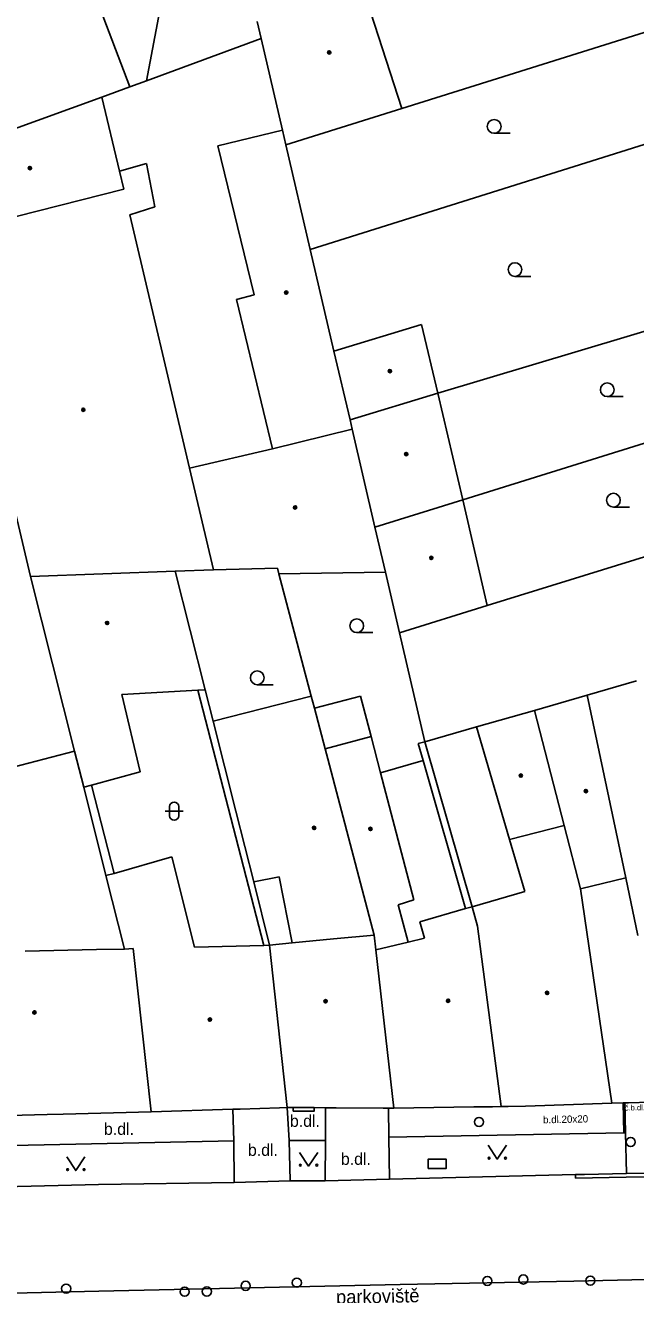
# Model space of a CAD drawing. Extents: x -596229 to -595156, y -1161237 to -1159376.
# Drawn here: x -595671 to -595637.6, y -1160892.5 to -1160823.1 of the extents above; entities that cross this region are included whole.
import ezdxf

# ---------------------------------------------------------------- set-up
doc = ezdxf.new("R2010")
doc.units = 0
for name, color, linetype in [('DOP - kresba z DSPS bez souradnic', 7, 'Continuous'), ('DOP - ploty', 7, 'Continuous'), ('DOP - rozhrani ploch obecne', 7, 'Continuous'), ('Level 24', 7, 'Continuous'), ('Level 28', 7, 'Continuous'), ('Level 31', 7, 'Continuous'), ('Level 36', 7, 'Continuous'), ('Level 39', 7, 'Continuous'), ('TM - budovy zdene_ betonove - VP', 7, 'Continuous'), ('TM - chodniky - VP', 7, 'Continuous'), ('TM - komunikace - VP', 7, 'Continuous'), ('TM - letecke snimky - pomocna linie', 7, 'Continuous'), ('TM - pomocna konstrukcni linie', 7, 'Continuous'), ('TM - popis povrchu', 7, 'Continuous'), ('TM - poznamka', 7, 'Continuous'), ('TM - rozhrani mezi zpev. plochami mezi sebou - VP', 7, 'Continuous'), ('TM - rozhrani ploch obecne - VP', 7, 'Continuous'), ('TM - vstup do budovy - zdene_ betonove', 7, 'Continuous')]:
    doc.layers.add(name, color=color, linetype=linetype)

msp = doc.modelspace()

# ---------------------------------------------------------------- linework, layer by layer
at = {"layer": 'DOP - kresba z DSPS bez souradnic'}
for points in [[(-595658.08, -1160823.78), (-595664.36, -1160826.1)], [(-595661.56, -1160859.44), (-595657.93, -1160873.4)], [(-595649.22, -1160863.29), (-595646.9, -1160871.39)], [(-595667.38, -1160864.63), (-595666.14, -1160869.46)]]:
    msp.add_lwpolyline(points, dxfattribs=at)
at = {"layer": 'DOP - ploty'}
for points in [[(-595648.42, -1160843.19), (-595632.87, -1160838.54)], [(-595647.05, -1160849.03), (-595632.01, -1160844.34)]]:
    msp.add_lwpolyline(points, dxfattribs=at)
at = {"layer": 'DOP - rozhrani ploch obecne'}
for points in [[(-595665.27, -1160826.43), (-595675.18, -1160800.42)], [(-595664.36, -1160826.1), (-595662.85, -1160818.08)], [(-595650.38, -1160827.61), (-595635.55, -1160822.96)], [(-595666.8, -1160826.98), (-595665.27, -1160826.43)], [(-595665.27, -1160826.43), (-595664.36, -1160826.1)], [(-595655.4, -1160835.32), (-595635.5, -1160829.06)], [(-595645.72, -1160854.81), (-595630.55, -1160850.11)], [(-595657.11, -1160853.07), (-595655.34, -1160859.77)], [(-595649.12, -1160862.26), (-595650.51, -1160856.3)], [(-595637.53, -1160858.93), (-595640.24, -1160859.71)], [(-595661.15, -1160859.42), (-595660.72, -1160861.13)], [(-595655.34, -1160859.77), (-595655.17, -1160860.42)], [(-595652.65, -1160859.76), (-595655.17, -1160860.42)], [(-595652.07, -1160861.98), (-595652.65, -1160859.76)], [(-595655.17, -1160860.42), (-595654.59, -1160862.65)], [(-595660.72, -1160861.13), (-595659.47, -1160866.05)], [(-595649.12, -1160862.26), (-595646.29, -1160861.44)], [(-595649.12, -1160862.26), (-595649.49, -1160862.36)], [(-595649.49, -1160862.36), (-595649.22, -1160863.29)], [(-595646.54, -1160871.29), (-595649.12, -1160862.26)], [(-595649.22, -1160863.29), (-595651.55, -1160863.95)], [(-595667.8, -1160864.74), (-595666.58, -1160869.58)], [(-595659.47, -1160866.05), (-595658.49, -1160869.92)], [(-595658.49, -1160869.92), (-595657.62, -1160873.39)]]:
    msp.add_lwpolyline(points, dxfattribs=at)
at = {"layer": 'Level 24'}
msp.add_lwpolyline([(-595648.95, -1160885.6), (-595647.95, -1160885.6), (-595647.95, -1160885.1), (-595648.95, -1160885.1)], close=True, dxfattribs=at)
at = {"layer": 'Level 28'}
for centre in [(-595646.16, -1160883.06), (-595658.93, -1160892.03), (-595656.13, -1160891.86), (-595645.7, -1160891.76), (-595643.73, -1160891.68), (-595640.07, -1160891.75), (-595668.76, -1160892.18), (-595662.27, -1160892.35), (-595661.06, -1160892.34)]:
    msp.add_circle(centre, 0.25, dxfattribs=at)
at = {"layer": 'Level 31'}
msp.add_circle((-595637.86, -1160884.16), 0.25, dxfattribs=at)
at = {"layer": 'Level 36'}
for p, q in [((-595645.33, -1160828.965), (-595644.455, -1160828.965)), ((-595644.19, -1160836.795), (-595643.315, -1160836.795)), ((-595639.14, -1160843.375), (-595638.265, -1160843.375)), ((-595638.8, -1160849.415), (-595637.925, -1160849.415)), ((-595652.85, -1160856.285), (-595651.975, -1160856.285)), ((-595658.3, -1160859.135), (-595657.425, -1160859.135)), ((-595663.346, -1160866.056), (-595662.346, -1160866.056)), ((-595663.096, -1160865.806), (-595663.096, -1160866.306)), ((-595662.596, -1160865.806), (-595662.596, -1160866.306))]:
    msp.add_line(p, q, dxfattribs=at)
for points in [[(-595655.99, -1160884.73), (-595655.49, -1160885.48), (-595654.99, -1160884.73)], [(-595645.66, -1160884.34), (-595645.16, -1160885.09), (-595644.66, -1160884.34)], [(-595668.73, -1160884.97), (-595668.23, -1160885.72), (-595667.73, -1160884.97)]]:
    msp.add_lwpolyline(points, dxfattribs=at)
for centre, radius in [((-595645.33, -1160828.59), 0.375), ((-595644.19, -1160836.42), 0.375), ((-595639.14, -1160843), 0.375), ((-595638.8, -1160849.04), 0.375), ((-595652.85, -1160855.91), 0.375), ((-595658.3, -1160858.76), 0.375), ((-595668.68, -1160885.67), 0.05), ((-595667.781, -1160885.67), 0.05), ((-595655.94, -1160885.43), 0.05), ((-595655.041, -1160885.43), 0.05), ((-595645.61, -1160885.04), 0.05), ((-595644.711, -1160885.04), 0.05)]:
    msp.add_circle(centre, radius, dxfattribs=at)
for centre, start, end in [((-595662.846, -1160865.806), 0, 180), ((-595662.846, -1160866.306), 180, 0)]:
    msp.add_arc(centre, 0.25, start, end, dxfattribs=at)
at = {"layer": 'Level 39'}
for centre, radius in [((-595654.36, -1160824.54), 0.09), ((-595654.36, -1160824.54), 0.0398), ((-595670.74, -1160830.87), 0.09), ((-595670.74, -1160830.87), 0.0398), ((-595656.71, -1160837.68), 0.09), ((-595656.71, -1160837.68), 0.0398), ((-595651.04, -1160841.98), 0.09), ((-595651.04, -1160841.98), 0.0398), ((-595667.82, -1160844.09), 0.09), ((-595667.82, -1160844.09), 0.0398), ((-595650.14, -1160846.52), 0.09), ((-595650.14, -1160846.52), 0.0398), ((-595656.23, -1160849.44), 0.09), ((-595656.23, -1160849.44), 0.0398), ((-595648.77, -1160852.2), 0.09), ((-595648.77, -1160852.2), 0.0398), ((-595666.52, -1160855.76), 0.09), ((-595666.52, -1160855.76), 0.0398), ((-595643.87, -1160864.11), 0.09), ((-595643.87, -1160864.11), 0.0398), ((-595640.31, -1160864.96), 0.09), ((-595640.31, -1160864.96), 0.0398), ((-595655.19, -1160866.97), 0.09), ((-595655.19, -1160866.97), 0.0398), ((-595652.1, -1160867.03), 0.09), ((-595652.1, -1160867.03), 0.0398), ((-595642.43, -1160876), 0.09), ((-595654.56, -1160876.46), 0.09), ((-595654.56, -1160876.46), 0.0398), ((-595647.85, -1160876.43), 0.09), ((-595647.85, -1160876.43), 0.0398), ((-595642.43, -1160876), 0.0398), ((-595670.5, -1160877.07), 0.09), ((-595670.5, -1160877.07), 0.0398), ((-595660.89, -1160877.46), 0.09), ((-595660.89, -1160877.46), 0.0398)]:
    msp.add_circle(centre, radius, dxfattribs=at)
at = {"layer": 'TM - budovy zdene_ betonove - VP'}
for points in [[(-595652.52, -1160821.01), (-595650.38, -1160827.61)], [(-595658.08, -1160823.78), (-595658.3, -1160822.84)], [(-595656.91, -1160828.8), (-595658.08, -1160823.78)], [(-595671.99, -1160828.87), (-595666.8, -1160826.98)], [(-595665.84, -1160831.03), (-595666.8, -1160826.98)], [(-595650.38, -1160827.61), (-595656.73, -1160829.6)], [(-595660.46, -1160829.65), (-595656.91, -1160828.8)], [(-595656.73, -1160829.6), (-595656.91, -1160828.8)], [(-595658.46, -1160837.8), (-595660.46, -1160829.65)], [(-595655.4, -1160835.32), (-595656.73, -1160829.6)], [(-595664.37, -1160830.62), (-595665.84, -1160831.03)], [(-595663.91, -1160832.98), (-595664.37, -1160830.62)], [(-595665.61, -1160832.03), (-595665.84, -1160831.03)], [(-595665.61, -1160832.03), (-595675.03, -1160834.42)], [(-595665.28, -1160833.42), (-595663.91, -1160832.98)], [(-595662, -1160847.29), (-595665.28, -1160833.42)], [(-595654.1, -1160840.89), (-595655.4, -1160835.32)], [(-595659.43, -1160838.06), (-595658.46, -1160837.8)], [(-595657.47, -1160846.23), (-595659.43, -1160838.06)], [(-595654.1, -1160840.89), (-595649.3, -1160839.43)], [(-595649.3, -1160839.43), (-595648.42, -1160843.19)], [(-595653.22, -1160844.65), (-595654.1, -1160840.89)], [(-595653.22, -1160844.65), (-595648.42, -1160843.19)], [(-595648.42, -1160843.19), (-595647.05, -1160849.03)], [(-595653.1, -1160845.16), (-595653.22, -1160844.65)], [(-595653.1, -1160845.16), (-595657.47, -1160846.23)], [(-595651.86, -1160850.51), (-595653.1, -1160845.16)], [(-595657.47, -1160846.23), (-595662, -1160847.29)], [(-595662, -1160847.29), (-595660.69, -1160852.86)], [(-595670.71, -1160853.21), (-595671.81, -1160848.57)], [(-595651.86, -1160850.51), (-595647.05, -1160849.03)], [(-595647.05, -1160849.03), (-595645.72, -1160854.81)], [(-595651.28, -1160852.98), (-595651.86, -1160850.51)], [(-595662.8, -1160852.92), (-595670.71, -1160853.21)], [(-595660.69, -1160852.86), (-595662.8, -1160852.92)], [(-595662.8, -1160852.92), (-595661.15, -1160859.42)], [(-595657.19, -1160852.76), (-595660.69, -1160852.86)], [(-595657.11, -1160853.07), (-595657.19, -1160852.76)], [(-595651.28, -1160852.98), (-595657.11, -1160853.07)], [(-595650.51, -1160856.3), (-595651.28, -1160852.98)], [(-595668.3, -1160862.78), (-595670.71, -1160853.21)], [(-595645.72, -1160854.81), (-595650.51, -1160856.3)], [(-595665.72, -1160859.68), (-595664.7, -1160863.9)], [(-595640.24, -1160859.71), (-595643.13, -1160860.54)], [(-595640.24, -1160859.71), (-595638.13, -1160869.71)], [(-595646.29, -1160861.44), (-595643.13, -1160860.54)], [(-595643.13, -1160860.54), (-595641.5, -1160866.84)], [(-595654.59, -1160862.65), (-595652.07, -1160861.98)], [(-595651.55, -1160863.95), (-595652.07, -1160861.98)], [(-595644.49, -1160867.6), (-595646.29, -1160861.44)], [(-595654.59, -1160862.65), (-595654.44, -1160863.19)], [(-595667.8, -1160864.74), (-595668.3, -1160862.78)], [(-595654.44, -1160863.19), (-595651.89, -1160872.84)], [(-595664.7, -1160863.9), (-595667.38, -1160864.63)], [(-595651.55, -1160863.95), (-595649.72, -1160870.9)], [(-595667.38, -1160864.63), (-595667.8, -1160864.74)], [(-595641.5, -1160866.84), (-595644.49, -1160867.6)], [(-595640.6, -1160870.3), (-595641.5, -1160866.84)], [(-595644.49, -1160867.6), (-595643.65, -1160870.45)], [(-595662.97, -1160868.56), (-595666.14, -1160869.46)], [(-595661.73, -1160873.49), (-595662.97, -1160868.56)], [(-595666.14, -1160869.46), (-595666.58, -1160869.58)], [(-595666.58, -1160869.58), (-595665.57, -1160873.6)], [(-595638.13, -1160869.71), (-595640.6, -1160870.3)], [(-595640.6, -1160870.3), (-595638.89, -1160882.03)], [(-595637.46, -1160872.86), (-595638.13, -1160869.71)], [(-595649.72, -1160870.9), (-595650.58, -1160871.19)], [(-595646.54, -1160871.29), (-595643.65, -1160870.45)], [(-595650.58, -1160871.19), (-595650.04, -1160873.22)], [(-595649.4, -1160872.11), (-595646.9, -1160871.39)], [(-595646.9, -1160871.39), (-595646.54, -1160871.29)], [(-595646.24, -1160872.35), (-595646.54, -1160871.29)], [(-595649.15, -1160873.01), (-595649.4, -1160872.11)], [(-595644.95, -1160882.22), (-595646.24, -1160872.35)], [(-595656.38, -1160873.27), (-595654.12, -1160873.05)], [(-595651.89, -1160872.84), (-595654.12, -1160873.05)], [(-595651.8, -1160873.64), (-595651.89, -1160872.84)], [(-595650.04, -1160873.22), (-595649.15, -1160873.01)], [(-595671.01, -1160873.71), (-595667.1, -1160873.62)], [(-595667.1, -1160873.62), (-595665.57, -1160873.6)], [(-595665.57, -1160873.6), (-595665.09, -1160873.57)], [(-595665.09, -1160873.57), (-595664.11, -1160882.51)], [(-595661.73, -1160873.49), (-595657.93, -1160873.4)], [(-595657.93, -1160873.4), (-595657.62, -1160873.39)], [(-595657.62, -1160873.39), (-595656.38, -1160873.27)], [(-595657.62, -1160873.39), (-595656.66, -1160882.28)], [(-595650.04, -1160873.22), (-595651.8, -1160873.64)], [(-595651.8, -1160873.64), (-595650.83, -1160882.3)], [(-595638.89, -1160882.03), (-595643.61, -1160882.19)], [(-595638.27, -1160882.02), (-595638.89, -1160882.03)], [(-595638.17, -1160882.02), (-595638.27, -1160882.02)], [(-595637.98, -1160882.01), (-595638.17, -1160882.02)], [(-595669.79, -1160882.66), (-595674.63, -1160882.79)], [(-595664.11, -1160882.51), (-595668.93, -1160882.64)], [(-595659.63, -1160882.37), (-595664.11, -1160882.51)], [(-595659.23, -1160882.36), (-595659.63, -1160882.37)], [(-595656.66, -1160882.28), (-595657.08, -1160882.29)], [(-595656.33, -1160882.28), (-595656.66, -1160882.28)], [(-595654.57, -1160882.29), (-595655.18, -1160882.28)], [(-595653.98, -1160882.29), (-595654.57, -1160882.29)], [(-595651.11, -1160882.3), (-595651.4, -1160882.3)], [(-595650.83, -1160882.3), (-595651.11, -1160882.3)], [(-595646.45, -1160882.24), (-595650.83, -1160882.3)], [(-595644.95, -1160882.22), (-595645.43, -1160882.23)], [(-595644.57, -1160882.21), (-595644.95, -1160882.22)]]:
    msp.add_lwpolyline(points, dxfattribs=at)
at = {"layer": 'TM - chodniky - VP'}
for points in [[(-595659.58, -1160884.09), (-595675.18, -1160884.42)], [(-595659.56, -1160886.37), (-595659.58, -1160884.09)], [(-595656.5, -1160886.28), (-595656.55, -1160884.07)], [(-595656.55, -1160884.07), (-595654.57, -1160884.08)], [(-595654.57, -1160884.08), (-595654.58, -1160886.28)], [(-595638.24, -1160883.66), (-595651.09, -1160883.9)], [(-595651.09, -1160883.9), (-595651.06, -1160886.19)], [(-595638.14, -1160883.66), (-595638.24, -1160883.66)], [(-595638.14, -1160883.66), (-595638.09, -1160885.89)]]:
    msp.add_lwpolyline(points, dxfattribs=at)
at = {"layer": 'TM - komunikace - VP'}
for points in [[(-595659.56, -1160886.37), (-595656.5, -1160886.28)], [(-595656.5, -1160886.28), (-595654.58, -1160886.28)], [(-595654.58, -1160886.28), (-595651.06, -1160886.19)], [(-595651.06, -1160886.19), (-595640.88, -1160885.94)], [(-595640.88, -1160885.94), (-595640.39, -1160885.93)], [(-595638.09, -1160885.89), (-595640.39, -1160885.93)], [(-595635.1, -1160885.83), (-595638.09, -1160885.89)], [(-595675.13, -1160886.69), (-595666.98, -1160886.49), (-595659.56, -1160886.37)]]:
    msp.add_lwpolyline(points, dxfattribs=at)
at = {"layer": 'TM - letecke snimky - pomocna linie'}
for points in [[(-595665.72, -1160859.68), (-595661.56, -1160859.44)], [(-595661.56, -1160859.44), (-595661.15, -1160859.42)], [(-595660.72, -1160861.13), (-595655.34, -1160859.77)], [(-595671.98, -1160865.89), (-595672.51, -1160863.86), (-595668.3, -1160862.78)], [(-595656.38, -1160873.27), (-595657.1, -1160869.65), (-595658.49, -1160869.92)]]:
    msp.add_lwpolyline(points, dxfattribs=at)
at = {"layer": 'TM - pomocna konstrukcni linie'}
msp.add_lwpolyline([(-595640.88, -1160886.14), (-595640.88, -1160885.94)], dxfattribs=at)
at = {"layer": 'TM - rozhrani mezi zpev. plochami mezi sebou - VP'}
for points in [[(-595638.27, -1160882.02), (-595638.24, -1160883.66)], [(-595638.17, -1160882.02), (-595638.14, -1160883.66)], [(-595606.42, -1160885.14), (-595619.58, -1160885.7), (-595621.12, -1160885.73), (-595634.02, -1160886), (-595635.12, -1160886.02), (-595638.1, -1160886.08), (-595640.88, -1160886.14)]]:
    msp.add_lwpolyline(points, dxfattribs=at)
at = {"layer": 'TM - rozhrani ploch obecne - VP'}
for points in [[(-595659.58, -1160884.09), (-595659.63, -1160882.37)], [(-595656.55, -1160884.07), (-595656.66, -1160882.28)], [(-595656.33, -1160882.28), (-595656.33, -1160882.47), (-595655.18, -1160882.47), (-595655.18, -1160882.28)], [(-595654.57, -1160884.08), (-595654.57, -1160882.29)], [(-595651.11, -1160882.3), (-595651.09, -1160883.9)], [(-595640.97, -1160891.77), (-595650.48, -1160891.96), (-595666.97, -1160892.33), (-595687.37, -1160892.8), (-595707.59, -1160893.25), (-595726.73, -1160893.7), (-595744.06, -1160894.1), (-595769.01, -1160894.68), (-595788.98, -1160895.1), (-595806.67, -1160895.5), (-595822.38, -1160895.83)], [(-595633.02, -1160891.59), (-595640.97, -1160891.77)]]:
    msp.add_lwpolyline(points, dxfattribs=at)
at = {"layer": 'TM - vstup do budovy - zdene_ betonove'}
for points in [[(-595637.98, -1160882.01), (-595635.6, -1160881.95)], [(-595669.79, -1160882.66), (-595668.93, -1160882.64)], [(-595659.23, -1160882.36), (-595657.08, -1160882.29)], [(-595656.33, -1160882.28), (-595655.18, -1160882.28)], [(-595653.98, -1160882.29), (-595651.4, -1160882.3)], [(-595646.45, -1160882.24), (-595645.43, -1160882.23)], [(-595644.57, -1160882.21), (-595643.61, -1160882.19)]]:
    msp.add_lwpolyline(points, dxfattribs=at)

# ---------------------------------------------------------------- texts
at = {"layer": 'TM - popis povrchu'}
for s, height, p in [('č.b.dl.20x10', 0.3, (-595638.18, -1160882.44)), ('b.dl.20x20', 0.4, (-595642.65, -1160883.14))]:
    msp.add_text(s, height=height, rotation=1.22065, dxfattribs=at).set_placement(p)
for p in [(-595656.51, -1160883.33), (-595666.69, -1160883.77), (-595658.81, -1160884.92), (-595653.72, -1160885.41)]:
    msp.add_text('b.dl.', height=0.65, dxfattribs=at).set_placement(p)
at = {"layer": 'TM - poznamka'}
msp.add_text('parkoviště', height=0.75, rotation=1.19182, dxfattribs=at).set_placement((-595653.98, -1160893.02))

doc.saveas('drawing.dxf')
